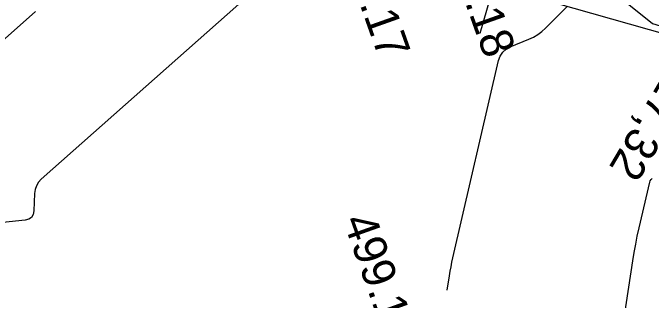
# Model space of a CAD drawing. Extents: x -636600 to -628587, y -1090963 to -1085869.
# Drawn here: x -629617.63 to -629579.01, y -1086392.05 to -1086374.68 of the extents above; entities that cross this region are included whole.
import ezdxf

# ---------------------------------------------------------------- set-up
doc = ezdxf.new("R2010")
doc.units = 0
for name, color, linetype in [('01_OBVOD PÚ', 7, 'Continuous'), ('01_PARCELY_NÁVRH_PC', 7, 'Continuous'), ('23', 7, 'Continuous'), ('Ex_Major Contours', 7, 'Continuous'), ('Ex_Minor Contours', 7, 'Continuous'), ('koty_vše', 7, 'Continuous'), ('POLOMERY', 7, 'Continuous')]:
    doc.layers.add(name, color=color, linetype=linetype)

msp = doc.modelspace()

# ---------------------------------------------------------------- linework, layer by layer
at = {"layer": '01_OBVOD PÚ'}
msp.add_lwpolyline([(-629625.633, -1086361.296), (-629602.827, -1086358.793), (-629588.001, -1086368.037), (-629578.928, -1086375.332), (-629555.56, -1086382.424), (-629552.372, -1086387.458), (-629549.873, -1086392.916), (-629548.78, -1086398.863), (-629549.262, -1086406.505), (-629551.475, -1086413.784), (-629554.679, -1086421.978), (-629555.821, -1086424.888), (-629557.524, -1086429.238), (-629552.812, -1086430.674), (-629550.63, -1086425.581), (-629547.474, -1086417.075), (-629545.974, -1086411.704), (-629544.464, -1086397.363), (-629549.885, -1086378.861), (-629523.076, -1086374.449), (-629494.567, -1086370.942)], dxfattribs=at)
at = {"layer": '01_PARCELY_NÁVRH_PC'}
msp.add_lwpolyline([(-629625.633, -1086361.296), (-629602.827, -1086358.793), (-629588.001, -1086368.037), (-629578.928, -1086375.332), (-629555.56, -1086382.424), (-629549.885, -1086378.861), (-629523.076, -1086374.449), (-629494.567, -1086370.942), (-629490.425, -1086370.564), (-629458.489, -1086365.023), (-629451.25, -1086363.982), (-629445.874, -1086363.134), (-629415.944, -1086358.878), (-629393.825, -1086359.76), (-629388.477, -1086359.252)], dxfattribs=at)
at = {"layer": '23'}
for p, q in [((-629589.348, -1086375.904), (-629588.525, -1086373.019)), ((-629588.525, -1086373.019), (-629555.56, -1086382.424))]:
    msp.add_line(p, q, dxfattribs=at)
at = {"layer": 'Ex_Major Contours'}
msp.add_lwpolyline([(-629616.254, -1086374.601), (-629621.389, -1086379.152)], dxfattribs=at)
at = {"layer": 'Ex_Minor Contours'}
for points in [[(-629603.96, -1086374.159), (-629615.899, -1086384.741), (-629616.071, -1086384.924), (-629616.196, -1086385.129), (-629616.275, -1086385.356), (-629616.308, -1086385.605), (-629616.346, -1086386.644), (-629616.387, -1086386.874), (-629616.49, -1086387.046), (-629616.655, -1086387.159), (-629616.882, -1086387.214), (-629618.624, -1086387.383)], [(-629591.345, -1086391.436), (-629591.212, -1086390.571), (-629591.167, -1086390.298), (-629591.118, -1086390.026), (-629591.063, -1086389.756), (-629591.003, -1086389.486), (-629588.235, -1086377.571), (-629588.139, -1086377.296), (-629587.99, -1086377.067), (-629587.787, -1086376.882), (-629587.531, -1086376.743), (-629586.401, -1086376.277), (-629586.127, -1086376.148), (-629585.87, -1086375.994), (-629585.629, -1086375.816), (-629585.404, -1086375.612), (-629584.1, -1086374.307)], [(-629581.073, -1086395.882), (-629580.119, -1086389.665), (-629580.038, -1086389.167), (-629579.947, -1086388.67), (-629579.847, -1086388.175), (-629579.737, -1086387.682), (-629579.093, -1086384.91), (-629579.064, -1086384.827), (-629579.019, -1086384.757), (-629578.958, -1086384.702)]]:
    msp.add_lwpolyline(points, dxfattribs=at)

# ---------------------------------------------------------------- texts
at = {"layer": 'koty_vše'}
for s, p in [('499.18', (-629591.779, -1086369.829)), ('499.17', (-629598.15, -1086369.937)), ('499.15', (-629597.667, -1086387.231))]:
    msp.add_text(s, height=2, rotation=289.5414, dxfattribs=at).set_placement(p)
at = {"layer": 'POLOMERY'}
msp.add_text('17,32', height=2, rotation=239.3973, dxfattribs=at).set_placement((-629578.196, -1086378.262))

doc.saveas('drawing.dxf')
